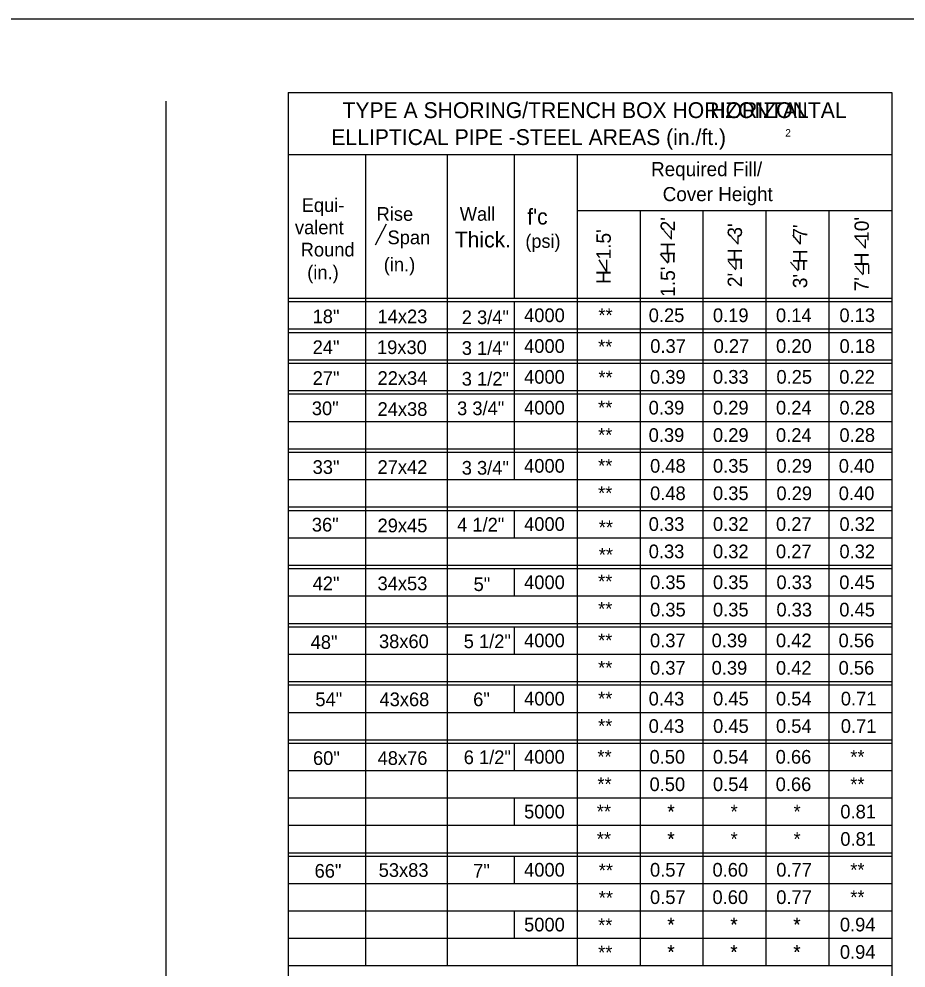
# Model space of a CAD drawing. Extents: x -22562 to -18409, y 3991 to 7171.
# Drawn here: x -19140.8 to -18962.5, y 6161.6 to 6352.4 of the extents above; entities that cross this region are included whole.
import ezdxf

# ---------------------------------------------------------------- set-up
doc = ezdxf.new("R2010")
doc.units = 0
for name, color, linetype in [('1', 7, 'Continuous'), ('2', 7, 'Continuous'), ('3', 7, 'Continuous'), ('4', 7, 'Continuous')]:
    doc.layers.add(name, color=color, linetype=linetype)

msp = doc.modelspace()

# ---------------------------------------------------------------- linework, layer by layer
at = {"layer": '1'}
for p, q in [((-19069.15, 6306.94), (-19066.96, 6311.17)), ((-19009.61, 6308.12), (-19011.18, 6309.88)), ((-19009.61, 6308.12), (-19009.61, 6309.87)), ((-18996.24, 6307.07), (-18997.8, 6308.84)), ((-18996.24, 6307.07), (-18996.24, 6308.83)), ((-18983.68, 6307.13), (-18985.24, 6308.9)), ((-18983.68, 6307.13), (-18983.68, 6308.88)), ((-18970.63, 6306.28), (-18972.19, 6308.04)), ((-18970.63, 6306.28), (-18970.63, 6308.03)), ((-19022.61, 6301.55), (-19024.18, 6303.98)), ((-19022.61, 6301.55), (-19022.61, 6303.96)), ((-19010.27, 6303.31), (-19011.83, 6305.08)), ((-18996.69, 6301.93), (-18998.26, 6303.7)), ((-18984.13, 6301.71), (-18985.69, 6303.48)), ((-18971.08, 6300.92), (-18972.65, 6302.68))]:
    msp.add_line(p, q, dxfattribs=at)
at = {"layer": '2'}
for p, q in [((-19503.85, 6352.37), (-18717.85, 6352.37)), ((-19086.71, 6337.62), (-19086.71, 6162.07)), ((-19086.71, 6337.62), (-18965.32, 6337.62)), ((-18965.32, 6337.62), (-18965.32, 6162.07)), ((-19111.28, 6335.87), (-19111.28, 5913.12)), ((-19086.71, 6325.15), (-18965.32, 6325.15)), ((-19071.13, 6325.15), (-19071.13, 6162.07)), ((-19054.75, 6325.15), (-19054.75, 6162.07)), ((-19041.29, 6325.15), (-19041.29, 6296.25)), ((-19028.63, 6325.15), (-19028.63, 6162.07)), ((-19028.63, 6313.87), (-18965.32, 6313.87)), ((-19015.96, 6313.87), (-19015.96, 6162.07)), ((-19003.3, 6313.87), (-19003.3, 6162.07)), ((-18990.64, 6313.87), (-18990.64, 6162.07)), ((-18977.98, 6313.87), (-18977.98, 6162.07)), ((-18965.32, 6304.82), (-18965.32, 6162.07)), ((-19086.71, 6296.25), (-18965.32, 6296.25)), ((-19086.71, 6295.56), (-18965.32, 6295.56)), ((-19041.29, 6295.56), (-19041.29, 6273.54)), ((-19086.71, 6290.06), (-18965.32, 6290.06)), ((-19086.71, 6290.06), (-18965.32, 6290.06)), ((-19086.71, 6289.37), (-18965.32, 6289.37)), ((-19086.71, 6289.37), (-18965.32, 6289.37)), ((-19041.29, 6289.37), (-19041.29, 6267.35)), ((-19086.71, 6283.87), (-18965.32, 6283.87)), ((-19086.71, 6283.87), (-18965.32, 6283.87)), ((-19086.71, 6283.18), (-18965.32, 6283.18)), ((-19041.29, 6283.18), (-19041.29, 6261.16)), ((-19086.71, 6277.67), (-18965.32, 6277.67)), ((-19086.71, 6277.67), (-18965.32, 6277.67)), ((-19086.71, 6277.67), (-18965.32, 6277.67)), ((-19086.71, 6276.99), (-18965.32, 6276.99)), ((-19041.29, 6276.99), (-19041.29, 6271.48)), ((-19086.71, 6271.48), (-18965.32, 6271.48)), ((-19086.71, 6265.97), (-18965.32, 6265.97)), ((-19086.71, 6265.97), (-18965.32, 6265.97)), ((-19086.71, 6265.29), (-18965.32, 6265.29)), ((-19041.29, 6265.29), (-19041.29, 6259.78)), ((-19086.71, 6259.78), (-18965.32, 6259.78)), ((-19086.71, 6254.28), (-18965.32, 6254.28)), ((-19086.71, 6254.28), (-18965.32, 6254.28)), ((-19086.71, 6253.59), (-18965.32, 6253.59)), ((-19041.29, 6253.59), (-19041.29, 6248.09)), ((-19086.71, 6248.09), (-18965.32, 6248.09)), ((-19086.71, 6242.58), (-18965.32, 6242.58)), ((-19086.71, 6242.58), (-18965.32, 6242.58)), ((-19086.71, 6241.89), (-18965.32, 6241.89)), ((-19041.29, 6241.89), (-19041.29, 6236.39)), ((-19086.71, 6236.39), (-18965.32, 6236.39)), ((-19086.71, 6230.88), (-18965.32, 6230.88)), ((-19086.71, 6230.88), (-18965.32, 6230.88)), ((-19086.71, 6230.19), (-19086.71, 6230.19)), ((-19086.71, 6230.19), (-18965.32, 6230.19)), ((-19041.29, 6230.19), (-19041.29, 6224.69)), ((-19086.71, 6224.69), (-18965.32, 6224.69)), ((-19086.71, 6219.18), (-18965.32, 6219.18)), ((-19086.71, 6219.18), (-18965.32, 6219.18)), ((-19086.71, 6218.5), (-18965.32, 6218.5)), ((-19054.75, 6218.5), (-19054.75, 6212.99)), ((-19041.29, 6218.5), (-19041.29, 6212.99)), ((-19086.71, 6212.99), (-18965.32, 6212.99)), ((-19086.71, 6207.49), (-18965.32, 6207.49)), ((-19086.71, 6207.49), (-18965.32, 6207.49)), ((-19086.71, 6206.8), (-18965.32, 6206.8)), ((-19054.75, 6206.8), (-19054.75, 6201.29)), ((-19041.29, 6206.8), (-19041.29, 6201.29)), ((-19086.71, 6201.29), (-18965.32, 6201.29)), ((-19086.71, 6195.79), (-18965.32, 6195.79)), ((-19054.75, 6195.79), (-19054.75, 6190.28)), ((-19041.29, 6195.79), (-19041.29, 6190.28)), ((-19086.71, 6190.28), (-18965.32, 6190.28)), ((-19086.71, 6184.78), (-18965.32, 6184.78)), ((-19086.71, 6184.78), (-18965.32, 6184.78)), ((-19086.71, 6184.09), (-18965.32, 6184.09)), ((-19054.75, 6184.09), (-19054.75, 6178.59)), ((-19041.29, 6184.09), (-19041.29, 6178.59)), ((-19086.71, 6178.59), (-18965.32, 6178.59)), ((-19086.71, 6173.08), (-18965.32, 6173.08)), ((-19054.75, 6173.08), (-19054.75, 6162.07)), ((-19041.29, 6173.08), (-19041.29, 6167.58)), ((-19086.71, 6167.58), (-18965.32, 6167.58)), ((-19086.71, 6162.07), (-19086.71, 5957.7)), ((-19086.71, 6162.07), (-18965.32, 6162.07)), ((-18965.32, 6162.07), (-18965.32, 5957.7))]:
    msp.add_line(p, q, dxfattribs=at)

# ---------------------------------------------------------------- texts
at = {"layer": '1'}
for s, height, p in [('HORIZONTAL', 3.178, (-19001.81, 6332.45)), ('Equi-', 2.751, (-19083.99, 6313.57)), ('Rise', 2.751, (-19068.93, 6311.8)), ('Wall', 2.751, (-19052.21, 6311.81)), ("f'c", 3.172, (-19038.64, 6311.05)), ('valent', 2.751, (-19085.35, 6309.1)), ('Span', 2.751, (-19066.73, 6307.09)), ('Thick.', 3.172, (-19053.21, 6306.44)), ('(psi)', 2.719, (-19039.01, 6306.36)), ('Round', 2.751, (-19084.19, 6304.63)), ('(in.)', 2.751, (-19067.49, 6301.64)), ('(in.)', 2.751, (-19082.88, 6300.06)), ('18"', 2.751, (-19081.79, 6291.2)), ('14x23', 2.751, (-19068.74, 6291.2)), ('2 3/4"', 2.751, (-19051.8, 6291.04)), ('24"', 2.751, (-19081.79, 6285.01)), ('19x30', 2.751, (-19068.85, 6285.01)), ('3 1/4"', 2.751, (-19051.8, 6284.85)), ('27"', 2.751, (-19081.79, 6278.81)), ('22x34', 2.751, (-19068.74, 6278.81)), ('3 1/2"', 2.751, (-19051.8, 6278.66)), ('30"', 2.751, (-19081.95, 6272.73)), ('24x38', 2.751, (-19068.74, 6272.58)), ('3 3/4"', 2.751, (-19052.74, 6272.73)), ('33"', 2.751, (-19081.79, 6260.92)), ('27x42', 2.751, (-19068.74, 6260.92)), ('3 3/4"', 2.751, (-19051.8, 6260.77)), ('36"', 2.751, (-19081.95, 6249.34)), ('29x45', 2.751, (-19068.74, 6249.18)), ('4 1/2"', 2.751, (-19052.74, 6249.34)), ('42"', 2.751, (-19081.79, 6237.53)), ('34x53', 2.751, (-19068.74, 6237.53)), ('5"', 2.751, (-19049.43, 6237.37)), ('48"', 2.751, (-19082.19, 6225.73)), ('38x60', 2.751, (-19068.45, 6225.89)), ('5 1/2"', 2.751, (-19051.41, 6225.89)), ('54"', 2.751, (-19081.24, 6214.23)), ('43x68', 2.751, (-19068.35, 6214.23)), ('6"', 2.751, (-19049.51, 6214.23)), ('60"', 2.751, (-19081.72, 6202.42)), ('48x76', 2.751, (-19068.73, 6202.42)), ('6 1/2"', 2.751, (-19051.41, 6202.58)), ('66"', 2.751, (-19081.4, 6179.75)), ('53x83', 2.751, (-19068.51, 6179.91)), ('7"', 2.751, (-19049.51, 6179.75))]:
    msp.add_text(s, height=height, dxfattribs=at).set_placement(p)
for p in [(-19008.32, 6303.28), (-18994.75, 6301.9), (-18982.18, 6301.69), (-18969.14, 6300.89)]:
    msp.add_text('=', height=2.88, rotation=90, dxfattribs=at).set_placement(p)
at = {"layer": '2'}
for s, height, p in [('2', 1.5, (-18986.75, 6328.73)), ('Required Fill/', 2.8357, (-19013.74, 6320.77)), ('Cover Height', 2.8357, (-19011.4, 6315.75))]:
    msp.add_text(s, height=height, dxfattribs=at).set_placement(p)
at = {"layer": '3'}
for s, height, p in [('**', 2.753, (-19024.33, 6291.44)), ('0.25', 2.753, (-19014.21, 6291.43)), ('0.19', 2.753, (-19001.3, 6291.43)), ('0.14', 2.753, (-18988.62, 6291.43)), ('0.37', 2.753, (-19013.9, 6285.24)), ('0.27', 2.753, (-19001.16, 6285.24)), ('0.20', 2.753, (-18988.61, 6285.24)), ('0.18', 2.753, (-18975.84, 6285.24)), ('**', 2.753, (-19024.39, 6285.13)), ('**', 2.753, (-19024.33, 6278.93)), ('0.39', 2.753, (-19013.95, 6279.05)), ('0.33', 2.753, (-19001.29, 6279.05)), ('0.25', 2.751, (-18988.53, 6279.05)), ('0.22', 2.753, (-18975.89, 6279.05)), ('**', 2.753, (-19024.39, 6272.88)), ('0.39', 2.753, (-19014.22, 6272.86)), ('0.29', 2.753, (-19001.29, 6272.86)), ('0.24', 2.753, (-18988.62, 6272.86)), ('**', 2.753, (-19024.39, 6267.38)), ('0.39', 2.753, (-19014.22, 6267.35)), ('0.29', 2.753, (-19001.29, 6267.35)), ('0.24', 2.753, (-18988.62, 6267.35)), ('**', 2.753, (-19024.39, 6261.19)), ('0.48', 2.753, (-19013.94, 6261.16)), ('0.35', 2.753, (-19001.29, 6261.16)), ('0.29', 2.751, (-18988.53, 6261.16)), ('0.40', 2.753, (-18976, 6261.16)), ('**', 2.753, (-19024.39, 6255.68)), ('0.48', 2.753, (-19013.94, 6255.65)), ('0.35', 2.753, (-19001.29, 6255.65)), ('0.29', 2.751, (-18988.53, 6255.65)), ('0.40', 2.753, (-18976, 6255.65)), ('0.33', 2.753, (-19014.21, 6249.46)), ('0.32', 2.753, (-19001.29, 6249.46)), ('0.27', 2.753, (-18988.62, 6249.46)), ('**', 2.753, (-19024.26, 6248.8)), ('**', 2.753, (-19024.26, 6243.3)), ('0.33', 2.753, (-19014.21, 6243.96)), ('0.32', 2.753, (-19001.29, 6243.96)), ('0.27', 2.753, (-18988.62, 6243.96)), ('**', 2.753, (-19024.39, 6237.93)), ('0.35', 2.753, (-19013.94, 6237.76)), ('0.35', 2.753, (-19001.29, 6237.76)), ('0.33', 2.751, (-18988.53, 6237.76)), ('0.45', 2.753, (-18975.89, 6237.76)), ('**', 2.753, (-19024.39, 6232.42)), ('0.35', 2.753, (-19013.94, 6232.26)), ('0.35', 2.753, (-19001.29, 6232.26)), ('0.33', 2.751, (-18988.53, 6232.26)), ('0.45', 2.753, (-18975.89, 6232.26)), ('**', 2.753, (-19024.39, 6226.08)), ('0.37', 2.753, (-19013.95, 6226.06)), ('0.39', 2.753, (-19001.56, 6226.06)), ('0.56', 2.753, (-18976.03, 6226.06)), ('**', 2.753, (-19024.39, 6220.58)), ('0.37', 2.753, (-19013.95, 6220.56)), ('0.39', 2.753, (-19001.56, 6220.56)), ('0.56', 2.753, (-18976.03, 6220.56)), ('**', 2.753, (-19024.39, 6214.38)), ('0.43', 2.753, (-19014.22, 6214.36)), ('0.45', 2.753, (-19001.27, 6214.37)), ('0.54', 2.753, (-18988.62, 6214.37)), ('0.71', 2.753, (-18975.59, 6214.37)), ('**', 2.753, (-19024.39, 6208.88)), ('0.43', 2.753, (-19014.22, 6208.86)), ('0.45', 2.753, (-19001.27, 6208.86)), ('0.54', 2.753, (-18988.62, 6208.86)), ('0.71', 2.753, (-18975.59, 6208.86)), ('**', 2.753, (-19024.53, 6202.69)), ('0.50', 2.753, (-19014.05, 6202.67)), ('0.54', 2.753, (-19001.29, 6202.67)), ('0.66', 2.753, (-18988.68, 6202.67)), ('**', 2.753, (-18973.68, 6202.67)), ('**', 2.753, (-19024.53, 6197.18)), ('0.50', 2.753, (-19014.05, 6197.16)), ('0.54', 2.753, (-19001.29, 6197.16)), ('0.66', 2.753, (-18988.68, 6197.16)), ('**', 2.753, (-18973.68, 6197.16)), ('0.81', 2.753, (-18975.68, 6191.66)), ('**', 2.753, (-19024.65, 6191.68)), ('*', 2.75, (-19010.48, 6191.66)), ('*', 2.75, (-19010.41, 6191.66)), ('*', 2.75, (-18997.75, 6191.66)), ('*', 2.75, (-18985.09, 6191.66)), ('**', 2.753, (-19024.65, 6186.17)), ('*', 2.75, (-19010.48, 6186.16)), ('*', 2.75, (-19010.41, 6186.16)), ('*', 2.75, (-18997.75, 6186.16)), ('*', 2.75, (-18985.09, 6186.16)), ('0.81', 2.753, (-18975.68, 6186.16)), ('**', 2.753, (-19024.26, 6179.85)), ('0.57', 2.753, (-19013.95, 6179.96)), ('0.60', 2.753, (-19001.39, 6179.96)), ('0.77', 2.753, (-18988.56, 6179.96)), ('**', 2.753, (-18973.68, 6179.96)), ('**', 2.753, (-19024.26, 6174.34)), ('0.57', 2.753, (-19013.95, 6174.46)), ('0.60', 2.753, (-19001.39, 6174.46)), ('0.77', 2.753, (-18988.56, 6174.46)), ('**', 2.753, (-18973.68, 6174.46)), ('**', 2.753, (-19024.38, 6168.84)), ('*', 2.75, (-19010.48, 6168.95)), ('*', 2.75, (-19010.41, 6168.95)), ('*', 2.75, (-18997.82, 6168.95)), ('*', 2.75, (-18997.75, 6168.95)), ('*', 2.75, (-18985.16, 6168.95)), ('*', 2.75, (-18985.09, 6168.95)), ('0.94', 2.753, (-18975.77, 6168.95)), ('**', 2.753, (-19024.38, 6163.33)), ('*', 2.75, (-19010.48, 6163.44)), ('*', 2.75, (-19010.41, 6163.44)), ('*', 2.75, (-18997.82, 6163.44)), ('*', 2.75, (-18997.75, 6163.44)), ('*', 2.75, (-18985.16, 6163.44)), ('*', 2.75, (-18985.09, 6163.44)), ('0.94', 2.753, (-18975.77, 6163.45))]:
    msp.add_text(s, height=height, dxfattribs=at).set_placement(p)
for s, p in [('0.13', (-18975.86, 6291.43)), ('0.28', (-18975.86, 6272.85)), ('0.28', (-18975.86, 6267.34)), ('0.32', (-18975.86, 6249.45)), ('0.32', (-18975.86, 6243.95)), ('0.42', (-18988.62, 6226.06)), ('0.42', (-18988.62, 6220.55))]:
    msp.add_text(s, height=2.751, rotation=0.113, dxfattribs=at).set_placement(p)
at = {"layer": '4'}
for s, height, p in [('TYPE A SHORING/TRENCH BOX HORIZONTAL', 3.1784, (-19075.79, 6332.45)), ('ELLIPTICAL PIPE -STEEL AREAS (in./ft.)', 3.1784, (-19078.03, 6327.03)), ('4000', 2.753, (-19039.27, 6291.43)), ('4000', 2.753, (-19039.27, 6285.24)), ('4000', 2.753, (-19039.27, 6279.05)), ('4000', 2.753, (-19039.27, 6272.86)), ('4000', 2.753, (-19039.27, 6261.16)), ('4000', 2.753, (-19039.27, 6249.46)), ('4000', 2.753, (-19039.27, 6237.76)), ('4000', 2.753, (-19039.27, 6226.06)), ('4000', 2.753, (-19039.27, 6214.37)), ('4000', 2.753, (-19039.27, 6202.67)), ('5000', 2.753, (-19039.27, 6191.66)), ('4000', 2.753, (-19039.27, 6179.96)), ('5000', 2.753, (-19039.27, 6168.95))]:
    msp.add_text(s, height=height, dxfattribs=at).set_placement(p)
for s, height, p in [("1.5'  H  2'", 2.8834, (-19008.93, 6296.5)), ("2'  H  3'", 2.883, (-18995.45, 6298.46)), ("3'  H  7'", 2.883, (-18982.34, 6298.24)), ("7'  H  10'", 2.883, (-18969.95, 6297.6)), ("H  1.5'", 2.883, (-19021.83, 6299.08))]:
    msp.add_text(s, height=height, rotation=90, dxfattribs=at).set_placement(p)

doc.saveas('drawing.dxf')
